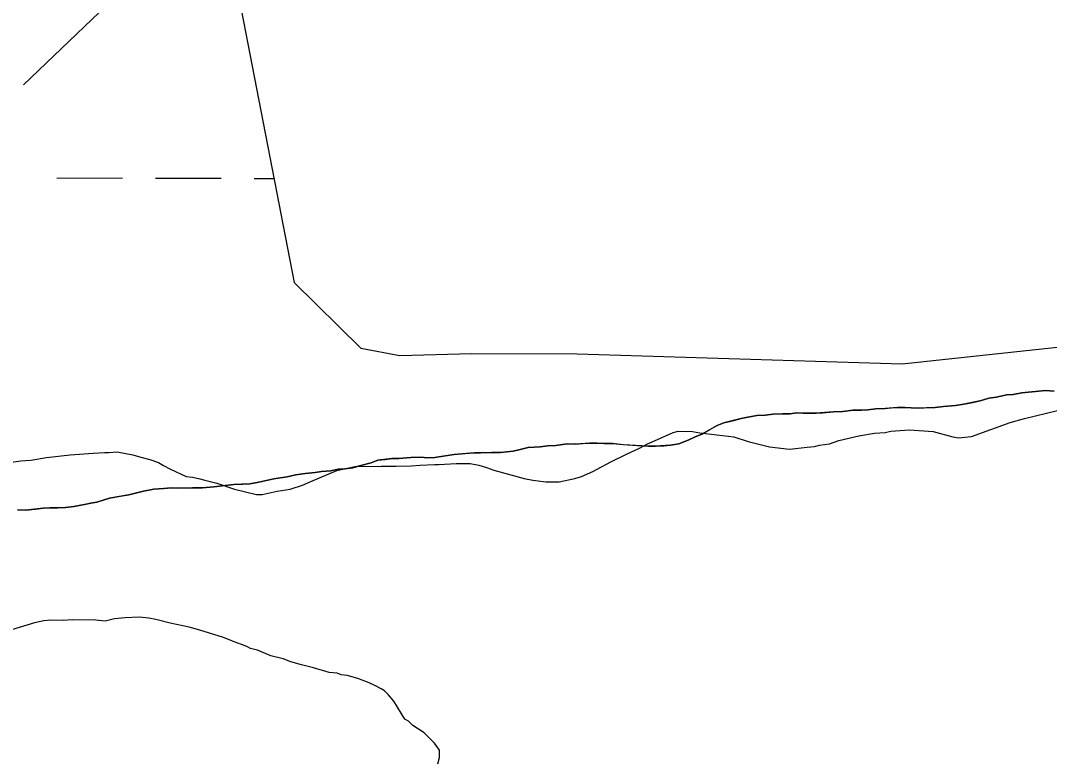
# Model space of a CAD drawing. Extents: x 3161514 to 3199414, y 831166 to 856601.
# Drawn here: x 3190394 to 3190894, y 837051 to 837412 of the extents above; entities that cross this region are included whole.
import ezdxf

# ---------------------------------------------------------------- set-up
doc = ezdxf.new("R2010")
doc.units = 0
for name, color, linetype in [('V-SITE-VEGE', 7, 'Continuous'), ('V-TOPO-SHOR', 7, 'Continuous'), ('V-WETL-SWMP', 7, 'Continuous')]:
    doc.layers.add(name, color=color, linetype=linetype)

msp = doc.modelspace()

# ---------------------------------------------------------------- linework, layer by layer
at = {"layer": 'V-SITE-VEGE'}
for points in [[(3190850.08, 837208.79), (3190856.34, 837209.41), (3190875.17, 837216.11), (3190882.14, 837218.1), (3190898.16, 837222.07)], [(3190389.25, 837196.95), (3190393.77, 837197.59), (3190398.64, 837197.87), (3190406.29, 837199.16), (3190417.76, 837200.41), (3190428.88, 837201.31), (3190434.44, 837201.58), (3190436.52, 837201.56), (3190440.69, 837201.85), (3190448.31, 837200.37), (3190452.11, 837199.28), (3190456.61, 837198.18), (3190460.76, 837196.74), (3190463.17, 837195.32), (3190466.62, 837193.54), (3190474.21, 837189.97), (3190477.34, 837189.58), (3190480.8, 837188.84), (3190483.22, 837188.12), (3190489.1, 837186.66), (3190497.74, 837183.77), (3190508.47, 837181.2), (3190511.25, 837181.17), (3190518.56, 837182.81), (3190524.82, 837183.77), (3190530.75, 837185.78), (3190534.94, 837187.46), (3190547.5, 837192.85), (3190556.21, 837194.83), (3190569.05, 837195.01), (3190576.34, 837194.92), (3190583.64, 837195.17), (3190588.15, 837195.46), (3190595.1, 837195.72), (3190597.18, 837195.69), (3190605.52, 837196.28), (3190612.46, 837196.19), (3190616.62, 837195.45), (3190620.43, 837194.36), (3190623.88, 837192.92), (3190638.75, 837188.92), (3190642.91, 837188.17), (3190649.15, 837187.4), (3190655.75, 837187.31), (3190663.4, 837188.95), (3190666.54, 837189.95), (3190672.13, 837192.31), (3190680.87, 837197.06), (3190688.55, 837200.78), (3190695.19, 837203.82), (3190698.68, 837205.86), (3190702.17, 837207.2), (3190711.25, 837211.25), (3190713.69, 837211.92), (3190720.63, 837211.83), (3190724.09, 837211.09), (3190740.73, 837209.14), (3190747.65, 837206.97), (3190758.03, 837204.41), (3190767.73, 837203.24), (3190776.43, 837204.17), (3190779.9, 837204.48), (3190782.34, 837205.14), (3190787.21, 837205.77), (3190791.74, 837207.45), (3190801.49, 837209.76), (3190809.14, 837211.05), (3190814.36, 837211.33), (3190817.14, 837211.98), (3190826.18, 837212.57), (3190837.62, 837211.73), (3190847.31, 837209.17), (3190850.08, 837208.79)], [(3190584.46, 837068.8), (3190582.4, 837070.91), (3190580.68, 837071.97), (3190575.24, 837080.72), (3190572.5, 837083.88), (3190570.79, 837085.63), (3190569.06, 837086.7), (3190566.31, 837088.12), (3190563.2, 837089.55), (3190557.67, 837091.7), (3190552.48, 837093.16), (3190549.71, 837093.54), (3190547.64, 837094.26), (3190543.82, 837094.66), (3190536.21, 837096.83), (3190530.33, 837098.3), (3190525.14, 837099.75), (3190521.34, 837101.19), (3190515.46, 837102.66), (3190508.9, 837105.52), (3190505.44, 837106.25), (3190503.71, 837107.32), (3190496.8, 837109.83), (3190492.31, 837111.63), (3190480.9, 837115.24), (3190475.71, 837116.7), (3190466.36, 837118.55), (3190459.44, 837120.38), (3190455.98, 837121.11), (3190451.47, 837121.52), (3190444.53, 837121.26), (3190439.31, 837120.63), (3190434.78, 837119.65), (3190430.27, 837120.06), (3190418.82, 837120.2), (3190414.31, 837119.91), (3190408.41, 837119.99), (3190404.93, 837119.68), (3190400.4, 837118.7), (3190389.25, 837115.37)], [(3190596.72, 837050.24), (3190597.46, 837053.35), (3190597.5, 837056.83), (3190595.11, 837060.33), (3190589.97, 837065.25), (3190584.46, 837068.8)]]:
    msp.add_lwpolyline(points, dxfattribs=at)
at = {"layer": 'V-TOPO-SHOR'}
for points in [[(3190395.06, 837380.38), (3190476.39, 837458.17), (3190543.58, 837486.46), (3190607.23, 837497.07), (3190780.49, 837546.57), (3191095.21, 837617.3)], [(3190755.96, 837219.73), (3190759.77, 837220.19), (3190764.33, 837220.39), (3190768.14, 837220.34), (3190771.19, 837220.81), (3190774.48, 837220.77), (3190777.53, 837220.73), (3190780.82, 837220.68), (3190783.87, 837220.9), (3190789.2, 837221.34), (3190793.77, 837221.54), (3190798.85, 837222.23), (3190802.9, 837222.18), (3190805.95, 837222.39), (3190809.76, 837222.85), (3190814.33, 837223.05), (3190817.37, 837223.26), (3190820.42, 837223.48), (3190823.97, 837223.43), (3190830.05, 837223.1), (3190833.35, 837223.31), (3190838.68, 837223.5), (3190842.74, 837223.95), (3190848.58, 837224.39), (3190852.65, 837225.1), (3190856.21, 837225.81), (3190860.53, 837226.77), (3190864.86, 837227.98), (3190868.41, 837228.45), (3190873.5, 837229.65), (3190876.55, 837229.86), (3190880.87, 837230.57), (3190887.47, 837231.25), (3190892.29, 837231.69), (3190896.6, 837231.38)], [(3190392.21, 837173.64), (3190396.27, 837173.59), (3190400.84, 837174.04), (3190404.65, 837174.5), (3190407.95, 837174.71), (3190411.76, 837174.66), (3190415.56, 837174.87), (3190419.63, 837175.32), (3190424.71, 837176.27), (3190427.76, 837176.99), (3190430.81, 837177.46), (3190433.87, 837178.44), (3190436.92, 837179.41), (3190442.26, 837180.36), (3190446.33, 837181.07), (3190449.63, 837181.79), (3190453.45, 837182.75), (3190458.53, 837183.7), (3190463.36, 837184.15), (3190466.91, 837184.36), (3190470.46, 837184.31), (3190477.31, 837184.48), (3190482.13, 837184.42), (3190487.71, 837184.85), (3190493.3, 837185.54), (3190497.36, 837186), (3190501.68, 837186.2), (3190505.23, 837186.41), (3190509.55, 837187.11), (3190513.87, 837188.07), (3190516.93, 837188.79), (3190519.98, 837189.26), (3190523.28, 837189.72), (3190527.6, 837190.69), (3190532.18, 837191.39), (3190537, 837191.83), (3190540.05, 837192.3), (3190544.62, 837192.75), (3190548.18, 837193.47), (3190551.48, 837193.68), (3190555.29, 837194.14), (3190558.6, 837195.11), (3190564.2, 837196.56), (3190567.51, 837197.79), (3190571.06, 837198.25), (3190574.37, 837198.71), (3190577.66, 837198.67), (3190583.5, 837199.1), (3190588.32, 837199.3), (3190591.61, 837199), (3190595.17, 837199.21), (3190600.25, 837199.9), (3190604.57, 837200.61), (3190609.9, 837201.05), (3190614.47, 837201.5), (3190617.51, 837201.46), (3190622.84, 837201.65), (3190627.15, 837201.59), (3190633.25, 837202.28), (3190636.81, 837202.99), (3190640.62, 837203.96), (3190646.46, 837204.39), (3190650.27, 837204.85), (3190654.08, 837205.05), (3190659.67, 837205.74), (3190663.72, 837205.69), (3190667.27, 837205.9), (3190670.58, 837206.11), (3190674.13, 837206.07), (3190677.68, 837206.02), (3190681.73, 837205.97), (3190686.8, 837205.4), (3190691.36, 837205.08), (3190695.92, 837204.77), (3190699.21, 837204.73), (3190702.51, 837204.69), (3190706.82, 837204.89), (3190709.87, 837205.1), (3190713.94, 837205.81), (3190718.52, 837207.53), (3190721.58, 837209.01), (3190725.16, 837210.49), (3190728.99, 837212.72), (3190732.56, 837214.71), (3190735.88, 837215.93), (3190740.71, 837217.14), (3190744.27, 837218.11), (3190747.58, 837218.83), (3190751.9, 837219.53), (3190755.96, 837219.73)]]:
    msp.add_lwpolyline(points, dxfattribs=at)
at = {"layer": 'V-WETL-SWMP'}
for p, q in [((3190495.45, 837445.13), (3190526.75, 837284.2)), ((3190411.31, 837335.13), (3190443.31, 837335.04)), ((3190459.31, 837335), (3190491.31, 837334.91)), ((3190507.31, 837334.86), (3190516.9, 837334.84)), ((3190526.75, 837284.2), (3190559.21, 837252.34)), ((3190822.55, 837244.7), (3191036.73, 837267.69)), ((3190559.21, 837252.34), (3190578.22, 837248.76)), ((3190578.22, 837248.76), (3190613.01, 837249.75)), ((3190613.01, 837249.75), (3190664.45, 837249.57)), ((3190664.45, 837249.57), (3190822.55, 837244.7)), ((3190868.41, 837228.44), (3190864.86, 837227.98)), ((3190873.5, 837229.65), (3190868.41, 837228.44)), ((3190876.55, 837229.86), (3190873.5, 837229.65)), ((3190880.87, 837230.57), (3190876.55, 837229.86)), ((3190892.29, 837231.69), (3190880.87, 837230.57)), ((3190896.6, 837231.38), (3190892.29, 837231.69)), ((3190820.42, 837223.47), (3190814.33, 837223.05)), ((3190823.97, 837223.43), (3190820.42, 837223.47)), ((3190830.05, 837223.1), (3190823.97, 837223.43)), ((3190838.68, 837223.5), (3190830.05, 837223.1)), ((3190842.74, 837223.95), (3190838.68, 837223.5)), ((3190848.58, 837224.38), (3190842.74, 837223.95)), ((3190852.65, 837225.09), (3190848.58, 837224.38)), ((3190860.53, 837226.77), (3190852.65, 837225.09)), ((3190864.86, 837227.98), (3190860.53, 837226.77)), ((3190747.58, 837218.82), (3190744.27, 837218.1)), ((3190751.9, 837219.53), (3190747.58, 837218.82)), ((3190755.96, 837219.73), (3190751.9, 837219.53)), ((3190759.77, 837220.19), (3190755.96, 837219.73)), ((3190764.33, 837220.38), (3190759.77, 837220.19)), ((3190768.14, 837220.34), (3190764.33, 837220.38)), ((3190771.19, 837220.8), (3190768.14, 837220.34)), ((3190780.82, 837220.68), (3190771.19, 837220.8)), ((3190789.2, 837221.34), (3190780.82, 837220.68)), ((3190793.77, 837221.53), (3190789.2, 837221.34)), ((3190798.85, 837222.23), (3190793.77, 837221.53)), ((3190802.9, 837222.18), (3190798.85, 837222.23)), ((3190805.95, 837222.39), (3190802.9, 837222.18)), ((3190809.76, 837222.85), (3190805.95, 837222.39)), ((3190814.33, 837223.05), (3190809.76, 837222.85)), ((3190732.56, 837214.7), (3190725.15, 837210.49)), ((3190735.87, 837215.93), (3190732.56, 837214.7)), ((3190744.27, 837218.1), (3190735.87, 837215.93)), ((3190721.58, 837209.01), (3190718.52, 837207.53)), ((3190725.15, 837210.49), (3190721.58, 837209.01)), ((3190640.62, 837203.95), (3190636.8, 837202.99)), ((3190646.46, 837204.39), (3190640.62, 837203.95)), ((3190650.27, 837204.85), (3190646.46, 837204.39)), ((3190654.08, 837205.05), (3190650.27, 837204.85)), ((3190659.66, 837205.74), (3190654.08, 837205.05)), ((3190663.72, 837205.69), (3190659.66, 837205.74)), ((3190670.57, 837206.11), (3190663.72, 837205.69)), ((3190674.12, 837206.06), (3190670.57, 837206.11)), ((3190681.73, 837205.97), (3190674.12, 837206.06)), ((3190686.79, 837205.39), (3190681.73, 837205.97)), ((3190695.92, 837204.77), (3190686.79, 837205.39)), ((3190702.51, 837204.69), (3190695.92, 837204.77)), ((3190709.87, 837205.1), (3190702.51, 837204.69)), ((3190713.94, 837205.81), (3190709.87, 837205.1)), ((3190718.52, 837207.53), (3190713.94, 837205.81)), ((3190574.36, 837198.71), (3190567.51, 837197.78)), ((3190577.66, 837198.67), (3190574.36, 837198.71)), ((3190583.5, 837199.1), (3190577.66, 837198.67)), ((3190588.32, 837199.29), (3190583.5, 837199.1)), ((3190591.61, 837199), (3190588.32, 837199.29)), ((3190595.17, 837199.21), (3190591.61, 837199)), ((3190604.57, 837200.61), (3190595.17, 837199.21)), ((3190614.47, 837201.5), (3190604.57, 837200.61)), ((3190617.51, 837201.46), (3190614.47, 837201.5)), ((3190622.84, 837201.64), (3190617.51, 837201.46)), ((3190627.15, 837201.59), (3190622.84, 837201.64)), ((3190633.25, 837202.27), (3190627.15, 837201.59)), ((3190636.8, 837202.99), (3190633.25, 837202.27)), ((3190548.18, 837193.46), (3190544.62, 837192.75)), ((3190551.48, 837193.68), (3190548.18, 837193.46)), ((3190555.29, 837194.13), (3190551.48, 837193.68)), ((3190558.6, 837195.11), (3190555.29, 837194.13)), ((3190564.19, 837196.56), (3190558.6, 837195.11)), ((3190567.51, 837197.78), (3190564.19, 837196.56)), ((3190516.92, 837188.79), (3190509.55, 837187.11)), ((3190523.28, 837189.72), (3190516.92, 837188.79)), ((3190527.6, 837190.68), (3190523.28, 837189.72)), ((3190532.17, 837191.39), (3190527.6, 837190.68)), ((3190537, 837191.83), (3190532.17, 837191.39)), ((3190540.05, 837192.3), (3190537, 837191.83)), ((3190544.62, 837192.75), (3190540.05, 837192.3)), ((3190458.53, 837183.7), (3190453.45, 837182.75)), ((3190463.36, 837184.15), (3190458.53, 837183.7)), ((3190466.91, 837184.35), (3190463.36, 837184.15)), ((3190470.46, 837184.31), (3190466.91, 837184.35)), ((3190477.31, 837184.48), (3190470.46, 837184.31)), ((3190482.13, 837184.41), (3190477.31, 837184.48)), ((3190487.71, 837184.85), (3190482.13, 837184.41)), ((3190497.36, 837186), (3190487.71, 837184.85)), ((3190505.23, 837186.4), (3190497.36, 837186)), ((3190509.55, 837187.11), (3190505.23, 837186.4)), ((3190436.92, 837179.41), (3190430.81, 837177.46)), ((3190446.33, 837181.07), (3190436.92, 837179.41)), ((3190449.63, 837181.78), (3190446.33, 837181.07)), ((3190453.45, 837182.75), (3190449.63, 837181.78)), ((3190396.27, 837173.59), (3190392.21, 837173.64)), ((3190404.65, 837174.5), (3190396.27, 837173.59)), ((3190407.95, 837174.71), (3190404.65, 837174.5)), ((3190411.75, 837174.66), (3190407.95, 837174.71)), ((3190415.56, 837174.86), (3190411.75, 837174.66)), ((3190419.62, 837175.32), (3190415.56, 837174.86)), ((3190424.71, 837176.27), (3190419.62, 837175.32)), ((3190427.76, 837176.99), (3190424.71, 837176.27)), ((3190430.81, 837177.46), (3190427.76, 837176.99))]:
    msp.add_line(p, q, dxfattribs=at)

doc.saveas('drawing.dxf')
